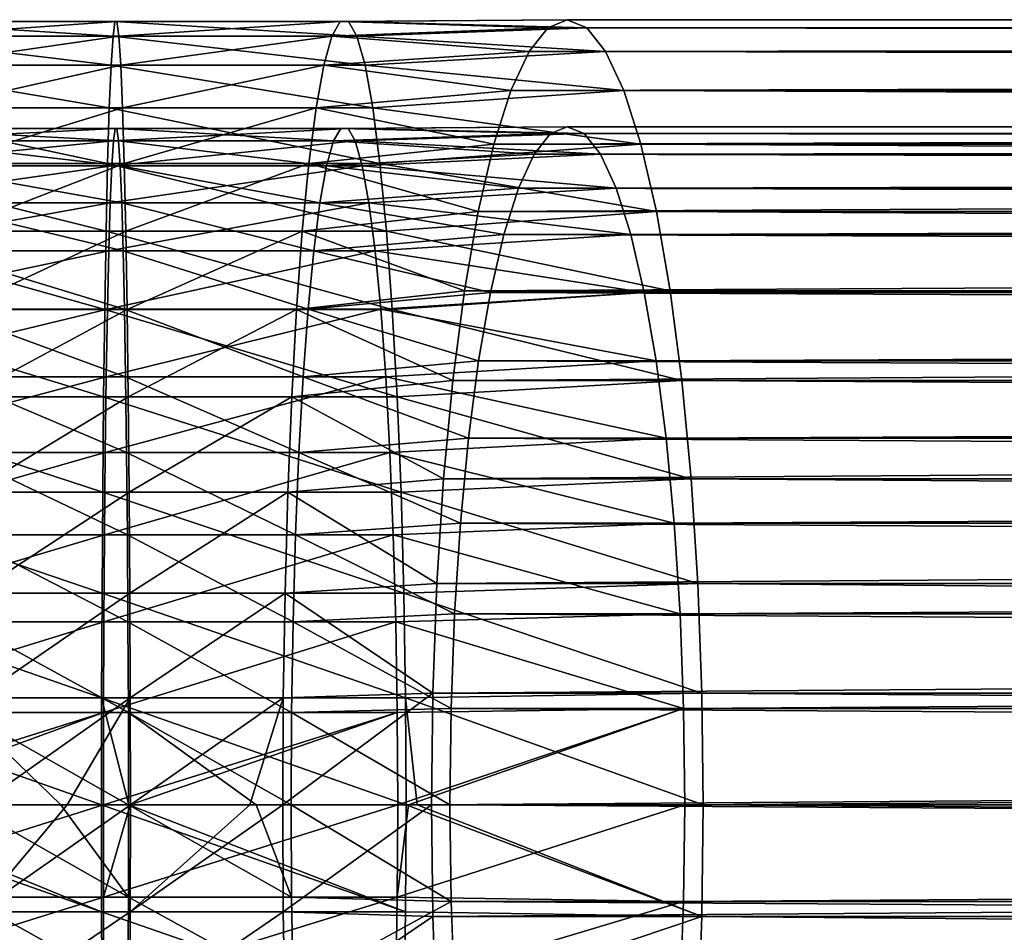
# Model space of a CAD drawing. Header units: metres. Extents: x -62 to 300, y -109 to 109.
# Tile 392 of 656: x 31 to 45, y -2 to 11. Entities that reach past the tile are written whole.
import ezdxf

# ---------------------------------------------------------------- set-up
doc = ezdxf.new("R2010")
doc.units = ezdxf.units.M
doc.layers.add('solid_500635', color=7, linetype='CONTINUOUS')

msp = doc.modelspace()

# ---------------------------------------------------------------- linework, layer by layer
at = {"layer": 'solid_500635'}
for points in [[(32.550278, 10.769925, -93.232033), (29.14016, 10.769925, -93.003418), (29.311501, 10.974357, -91.52597)], [(32.577682, 10.974357, -91.744934), (29.311501, 10.974357, -91.52597), (29.484455, 10.974357, -90.03463)], [(32.577682, 10.974357, -91.744934), (32.550278, 10.769925, -93.232033), (29.311501, 10.974357, -91.52597)], [(32.605347, 10.974357, -90.243858), (29.484455, 10.974357, -90.03463), (29.655796, 10.769925, -88.557182)], [(32.605347, 10.974357, -90.243858), (32.577682, 10.974357, -91.744934), (29.484455, 10.974357, -90.03463)], [(32.632751, 10.769925, -88.75676), (32.605347, 10.974357, -90.243858), (29.655796, 10.769925, -88.557182)], [(35.966507, 10.769925, -93.129219), (32.550278, 10.769925, -93.232033), (32.577682, 10.974357, -91.744934)], [(35.849716, 10.974357, -91.646461), (32.577682, 10.974357, -91.744934), (32.605347, 10.974357, -90.243858)], [(35.849716, 10.974357, -91.646461), (35.966507, 10.769925, -93.129219), (32.577682, 10.974357, -91.744934)], [(35.731831, 10.974357, -90.149757), (32.605347, 10.974357, -90.243858), (32.632751, 10.769925, -88.75676)], [(35.731831, 10.974357, -90.149757), (35.849716, 10.974357, -91.646461), (32.605347, 10.974357, -90.243858)], [(35.61504, 10.769925, -88.667), (35.731831, 10.974357, -90.149757), (32.632751, 10.769925, -88.75676)], [(38.641113, 10.888036, -88.959969), (35.731831, 10.974357, -90.149757), (35.61504, 10.769925, -88.667)], [(38.912106, 11, -90.501801), (35.849716, 10.974357, -91.646461), (35.731831, 10.974357, -90.149757)], [(38.641113, 10.888036, -88.959969), (38.912106, 11, -90.501801), (35.731831, 10.974357, -90.149757)], [(38.912106, 11, -90.501801), (39.183098, 10.888036, -92.043625), (35.849716, 10.974357, -91.646461)], [(39.183098, 10.888036, -92.043625), (35.966507, 10.769925, -93.129219), (35.849716, 10.974357, -91.646461)], [(246.726624, 11, -53.976139), (38.912106, 11, -90.501801), (38.641113, 10.888036, -88.959969)], [(246.455627, 10.888036, -52.434307), (246.726624, 11, -53.976139), (38.641113, 10.888036, -88.959969)], [(246.99762, 10.888036, -55.517967), (39.183098, 10.888036, -92.043625), (38.912106, 11, -90.501801)], [(246.726624, 11, -53.976139), (246.99762, 10.888036, -55.517967), (38.912106, 11, -90.501801)], [(32.523643, 10.36487, -94.677444), (28.973619, 10.36487, -94.439453), (29.14016, 10.769925, -93.003418)], [(32.550278, 10.769925, -93.232033), (32.523643, 10.36487, -94.677444), (29.14016, 10.769925, -93.003418)], [(32.632751, 10.769925, -88.75676), (29.655796, 10.769925, -88.557182), (29.822336, 10.36487, -87.121147)], [(32.659389, 10.36487, -87.311348), (32.632751, 10.769925, -88.75676), (29.822336, 10.36487, -87.121147)], [(36.080021, 10.36487, -94.570412), (32.523643, 10.36487, -94.677444), (32.550278, 10.769925, -93.232033)], [(35.966507, 10.769925, -93.129219), (36.080021, 10.36487, -94.570412), (32.550278, 10.769925, -93.232033)], [(35.61504, 10.769925, -88.667), (32.632751, 10.769925, -88.75676), (32.659389, 10.36487, -87.311348)], [(35.501526, 10.36487, -87.225807), (35.61504, 10.769925, -88.667), (32.659389, 10.36487, -87.311348)], [(38.375633, 10.554422, -87.449524), (35.61504, 10.769925, -88.667), (35.501526, 10.36487, -87.225807)], [(38.375633, 10.554422, -87.449524), (38.641113, 10.888036, -88.959969), (35.61504, 10.769925, -88.667)], [(39.183098, 10.888036, -92.043625), (39.448574, 10.554422, -93.55407), (35.966507, 10.769925, -93.129219)], [(39.448574, 10.554422, -93.55407), (36.080021, 10.36487, -94.570412), (35.966507, 10.769925, -93.129219)], [(246.455627, 10.888036, -52.434307), (38.641113, 10.888036, -88.959969), (38.375633, 10.554422, -87.449524)], [(246.190155, 10.554422, -50.923866), (246.455627, 10.888036, -52.434307), (38.375633, 10.554422, -87.449524)], [(247.263092, 10.554422, -57.028408), (39.448574, 10.554422, -93.55407), (39.183098, 10.888036, -92.043625)], [(246.99762, 10.888036, -55.517967), (247.263092, 10.554422, -57.028408), (39.183098, 10.888036, -92.043625)], [(38.121078, 10.005952, -86.001221), (38.375633, 10.554422, -87.449524), (35.501526, 10.36487, -87.225807)], [(39.448574, 10.554422, -93.55407), (39.703129, 10.005952, -95.002373), (36.080021, 10.36487, -94.570412)], [(246.190155, 10.554422, -50.923866), (38.375633, 10.554422, -87.449524), (38.121078, 10.005952, -86.001221)], [(245.935608, 10.005952, -49.475559), (246.190155, 10.554422, -50.923866), (38.121078, 10.005952, -86.001221)], [(247.517654, 10.005952, -58.476715), (39.703129, 10.005952, -95.002373), (39.448574, 10.554422, -93.55407)], [(247.263092, 10.554422, -57.028408), (247.517654, 10.005952, -58.476715), (39.448574, 10.554422, -93.55407)], [(32.498268, 9.766737, -96.054253), (28.814985, 9.766737, -95.80732), (28.973619, 10.36487, -94.439453)], [(32.523643, 10.36487, -94.677444), (32.498268, 9.766737, -96.054253), (28.973619, 10.36487, -94.439453)], [(32.659389, 10.36487, -87.311348), (29.822336, 10.36487, -87.121147), (29.98097, 9.766737, -85.753273)], [(32.684761, 9.766737, -85.93454), (32.659389, 10.36487, -87.311348), (29.98097, 9.766737, -85.753273)], [(36.188148, 9.766737, -95.943199), (32.498268, 9.766737, -96.054253), (32.523643, 10.36487, -94.677444)], [(36.080021, 10.36487, -94.570412), (36.188148, 9.766737, -95.943199), (32.523643, 10.36487, -94.677444)], [(35.501526, 10.36487, -87.225807), (32.659389, 10.36487, -87.311348), (32.684761, 9.766737, -85.93454)], [(35.393398, 9.766737, -85.85302), (35.501526, 10.36487, -87.225807), (32.684761, 9.766737, -85.93454)], [(38.121078, 10.005952, -86.001221), (35.501526, 10.36487, -87.225807), (35.393398, 9.766737, -85.85302)], [(39.703129, 10.005952, -95.002373), (36.188148, 9.766737, -95.943199), (36.080021, 10.36487, -94.570412)], [(37.882626, 9.253789, -84.644531), (38.121078, 10.005952, -86.001221), (35.393398, 9.766737, -85.85302)], [(39.703129, 10.005952, -95.002373), (39.941582, 9.253789, -96.359062), (36.188148, 9.766737, -95.943199)], [(245.935608, 10.005952, -49.475559), (38.121078, 10.005952, -86.001221), (37.882626, 9.253789, -84.644531)], [(245.697144, 9.253789, -48.118874), (245.935608, 10.005952, -49.475559), (37.882626, 9.253789, -84.644531)], [(247.756104, 9.253789, -59.833405), (39.941582, 9.253789, -96.359062), (39.703129, 10.005952, -95.002373)], [(247.517654, 10.005952, -58.476715), (247.756104, 9.253789, -59.833405), (39.703129, 10.005952, -95.002373)], [(32.474632, 8.986669, -97.336807), (28.667212, 8.986669, -97.081551), (28.814985, 9.766737, -95.80732)], [(32.498268, 9.766737, -96.054253), (32.474632, 8.986669, -97.336807), (28.814985, 9.766737, -95.80732)], [(32.684761, 9.766737, -85.93454), (29.98097, 9.766737, -85.753273), (30.128744, 8.986669, -84.47905)], [(32.708397, 8.986669, -84.651993), (32.684761, 9.766737, -85.93454), (30.128744, 8.986669, -84.47905)], [(36.288876, 8.986669, -97.222008), (32.474632, 8.986669, -97.336807), (32.498268, 9.766737, -96.054253)], [(36.188148, 9.766737, -95.943199), (36.288876, 8.986669, -97.222008), (32.498268, 9.766737, -96.054253)], [(35.393398, 9.766737, -85.85302), (32.684761, 9.766737, -85.93454), (32.708397, 8.986669, -84.651993)], [(35.292671, 8.986669, -84.574211), (35.393398, 9.766737, -85.85302), (32.708397, 8.986669, -84.651993)], [(37.882626, 9.253789, -84.644531), (35.393398, 9.766737, -85.85302), (35.292671, 8.986669, -84.574211)], [(39.941582, 9.253789, -96.359062), (36.288876, 8.986669, -97.222008), (36.188148, 9.766737, -95.943199)], [(32.579571, 9.477854, -91.642593), (29.323294, 9.477854, -91.424286), (29.175316, 9.301299, -92.700264)], [(32.555901, 9.301299, -92.926903), (32.579571, 9.477854, -91.642593), (29.175316, 9.301299, -92.700264)], [(32.603462, 9.477854, -90.346207), (29.472662, 9.477854, -90.136314), (29.323294, 9.477854, -91.424286)], [(32.579571, 9.477854, -91.642593), (32.603462, 9.477854, -90.346207), (29.323294, 9.477854, -91.424286)], [(32.627129, 9.301299, -89.061897), (29.62064, 9.301299, -88.860336), (29.472662, 9.477854, -90.136314)], [(32.603462, 9.477854, -90.346207), (32.627129, 9.301299, -89.061897), (29.472662, 9.477854, -90.136314)], [(35.841679, 9.477854, -91.544411), (32.579571, 9.477854, -91.642593), (32.555901, 9.301299, -92.926903)], [(35.942543, 9.301299, -92.824974), (35.841679, 9.477854, -91.544411), (32.555901, 9.301299, -92.926903)], [(35.739868, 9.477854, -90.251808), (32.603462, 9.477854, -90.346207), (32.579571, 9.477854, -91.642593)], [(35.841679, 9.477854, -91.544411), (35.739868, 9.477854, -90.251808), (32.579571, 9.477854, -91.642593)], [(35.639004, 9.301299, -88.971245), (32.627129, 9.301299, -89.061897), (32.603462, 9.477854, -90.346207)], [(35.739868, 9.477854, -90.251808), (35.639004, 9.301299, -88.971245), (32.603462, 9.477854, -90.346207)], [(38.678066, 9.403304, -89.170219), (35.639004, 9.301299, -88.971245), (35.739868, 9.477854, -90.251808)], [(38.678066, 9.403304, -89.170219), (38.448792, 9.115183, -87.865746), (35.639004, 9.301299, -88.971245)], [(38.912106, 9.5, -90.501801), (35.739868, 9.477854, -90.251808), (35.841679, 9.477854, -91.544411)], [(38.912106, 9.5, -90.501801), (38.678066, 9.403304, -89.170219), (35.739868, 9.477854, -90.251808)], [(39.146145, 9.403304, -91.833374), (38.912106, 9.5, -90.501801), (35.841679, 9.477854, -91.544411)], [(39.146145, 9.403304, -91.833374), (35.841679, 9.477854, -91.544411), (35.942543, 9.301299, -92.824974)], [(39.37542, 9.115183, -93.137848), (39.146145, 9.403304, -91.833374), (35.942543, 9.301299, -92.824974)], [(246.263321, 9.115183, -51.340084), (38.448792, 9.115183, -87.865746), (38.678066, 9.403304, -89.170219)], [(246.492584, 9.403304, -52.644558), (38.678066, 9.403304, -89.170219), (38.912106, 9.5, -90.501801)], [(246.492584, 9.403304, -52.644558), (246.263321, 9.115183, -51.340084), (38.678066, 9.403304, -89.170219)], [(246.726624, 9.5, -53.976139), (38.912106, 9.5, -90.501801), (39.146145, 9.403304, -91.833374)], [(246.726624, 9.5, -53.976139), (246.492584, 9.403304, -52.644558), (38.912106, 9.5, -90.501801)], [(246.960663, 9.403304, -55.307716), (246.726624, 9.5, -53.976139), (39.146145, 9.403304, -91.833374)], [(246.960663, 9.403304, -55.307716), (39.146145, 9.403304, -91.833374), (39.37542, 9.115183, -93.137848)], [(247.189941, 9.115183, -56.61219), (246.960663, 9.403304, -55.307716), (39.37542, 9.115183, -93.137848)], [(32.555901, 9.301299, -92.926903), (29.175316, 9.301299, -92.700264), (29.031487, 8.951479, -93.940475)], [(32.532898, 8.951479, -94.175217), (32.555901, 9.301299, -92.926903), (29.031487, 8.951479, -93.940475)], [(32.650135, 8.951479, -87.813583), (29.764469, 8.951479, -87.620125), (29.62064, 9.301299, -88.860336)], [(32.627129, 9.301299, -89.061897), (32.650135, 8.951479, -87.813583), (29.62064, 9.301299, -88.860336)], [(35.942543, 9.301299, -92.824974), (32.555901, 9.301299, -92.926903), (32.532898, 8.951479, -94.175217)], [(36.040577, 8.951479, -94.069641), (35.942543, 9.301299, -92.824974), (32.532898, 8.951479, -94.175217)], [(35.54097, 8.951479, -87.726578), (32.650135, 8.951479, -87.813583), (32.627129, 9.301299, -89.061897)], [(35.639004, 9.301299, -88.971245), (35.54097, 8.951479, -87.726578), (32.627129, 9.301299, -89.061897)], [(37.665131, 8.313246, -83.407082), (37.882626, 9.253789, -84.644531), (35.292671, 8.986669, -84.574211)], [(38.448792, 9.115183, -87.865746), (35.54097, 8.951479, -87.726578), (35.639004, 9.301299, -88.971245)], [(39.37542, 9.115183, -93.137848), (35.942543, 9.301299, -92.824974), (36.040577, 8.951479, -94.069641)], [(39.941582, 9.253789, -96.359062), (40.159077, 8.313246, -97.596512), (36.288876, 8.986669, -97.222008)], [(245.697144, 9.253789, -48.118874), (37.882626, 9.253789, -84.644531), (37.665131, 8.313246, -83.407082)], [(245.47966, 8.313246, -46.88142), (245.697144, 9.253789, -48.118874), (37.665131, 8.313246, -83.407082)], [(247.973602, 8.313246, -61.070854), (40.159077, 8.313246, -97.596512), (39.941582, 9.253789, -96.359062)], [(247.756104, 9.253789, -59.833405), (247.973602, 8.313246, -61.070854), (39.941582, 9.253789, -96.359062)], [(38.448792, 9.115183, -87.865746), (38.228947, 8.641504, -86.614937), (35.54097, 8.951479, -87.726578)], [(39.595264, 8.641504, -94.388664), (39.37542, 9.115183, -93.137848), (36.040577, 8.951479, -94.069641)], [(246.043472, 8.641504, -50.089275), (38.228947, 8.641504, -86.614937), (38.448792, 9.115183, -87.865746)], [(246.263321, 9.115183, -51.340084), (246.043472, 8.641504, -50.089275), (38.448792, 9.115183, -87.865746)], [(247.189941, 9.115183, -56.61219), (39.37542, 9.115183, -93.137848), (39.595264, 8.641504, -94.388664)], [(247.40979, 8.641504, -57.863003), (247.189941, 9.115183, -56.61219), (39.595264, 8.641504, -94.388664)], [(32.453175, 8.039196, -98.501205), (28.533051, 8.039196, -98.238396), (28.667212, 8.986669, -97.081551)], [(32.474632, 8.986669, -97.336807), (32.453175, 8.039196, -98.501205), (28.667212, 8.986669, -97.081551)], [(32.708397, 8.986669, -84.651993), (30.128744, 8.986669, -84.47905), (30.262905, 8.039196, -83.322197)], [(32.729858, 8.039196, -83.487587), (32.708397, 8.986669, -84.651993), (30.262905, 8.039196, -83.322197)], [(36.380322, 8.039196, -98.383011), (32.453175, 8.039196, -98.501205), (32.474632, 8.986669, -97.336807)], [(36.288876, 8.986669, -97.222008), (36.380322, 8.039196, -98.383011), (32.474632, 8.986669, -97.336807)], [(35.292671, 8.986669, -84.574211), (32.708397, 8.986669, -84.651993), (32.729858, 8.039196, -83.487587)], [(35.201225, 8.039196, -83.413208), (35.292671, 8.986669, -84.574211), (32.729858, 8.039196, -83.487587)], [(37.665131, 8.313246, -83.407082), (35.292671, 8.986669, -84.574211), (35.201225, 8.039196, -83.413208)], [(40.159077, 8.313246, -97.596512), (36.380322, 8.039196, -98.383011), (36.288876, 8.986669, -97.222008)], [(32.532898, 8.951479, -94.175217), (29.031487, 8.951479, -93.940475), (28.894485, 8.43491, -95.121819)], [(32.510983, 8.43491, -95.364273), (32.532898, 8.951479, -94.175217), (28.894485, 8.43491, -95.121819)], [(32.672047, 8.43491, -86.624519), (29.90147, 8.43491, -86.438782), (29.764469, 8.951479, -87.620125)], [(32.650135, 8.951479, -87.813583), (32.672047, 8.43491, -86.624519), (29.764469, 8.951479, -87.620125)], [(36.040577, 8.951479, -94.069641), (32.532898, 8.951479, -94.175217), (32.510983, 8.43491, -95.364273)], [(36.133961, 8.43491, -95.255234), (36.040577, 8.951479, -94.069641), (32.510983, 8.43491, -95.364273)], [(35.447586, 8.43491, -86.540985), (32.672047, 8.43491, -86.624519), (32.650135, 8.951479, -87.813583)], [(35.54097, 8.951479, -87.726578), (35.447586, 8.43491, -86.540985), (32.650135, 8.951479, -87.813583)], [(38.228947, 8.641504, -86.614937), (35.447586, 8.43491, -86.540985), (35.54097, 8.951479, -87.726578)], [(39.595264, 8.641504, -94.388664), (36.040577, 8.951479, -94.069641), (36.133961, 8.43491, -95.255234)], [(38.228947, 8.641504, -86.614937), (38.02301, 7.991909, -85.443253), (35.447586, 8.43491, -86.540985)], [(39.801201, 7.991909, -95.560349), (39.595264, 8.641504, -94.388664), (36.133961, 8.43491, -95.255234)], [(245.83754, 7.991909, -48.917591), (38.02301, 7.991909, -85.443253), (38.228947, 8.641504, -86.614937)], [(246.043472, 8.641504, -50.089275), (245.83754, 7.991909, -48.917591), (38.228947, 8.641504, -86.614937)], [(247.40979, 8.641504, -57.863003), (39.595264, 8.641504, -94.388664), (39.801201, 7.991909, -95.560349)], [(247.615723, 7.991909, -59.034687), (247.40979, 8.641504, -57.863003), (39.801201, 7.991909, -95.560349)], [(32.510983, 8.43491, -95.364273), (28.894485, 8.43491, -95.121819), (28.766861, 7.761214, -96.22229)], [(32.49057, 7.761214, -96.471931), (32.510983, 8.43491, -95.364273), (28.766861, 7.761214, -96.22229)], [(32.692459, 7.761214, -85.516861), (30.029095, 7.761214, -85.33831), (29.90147, 8.43491, -86.438782)], [(32.672047, 8.43491, -86.624519), (32.692459, 7.761214, -85.516861), (29.90147, 8.43491, -86.438782)], [(36.133961, 8.43491, -95.255234), (32.510983, 8.43491, -95.364273), (32.49057, 7.761214, -96.471931)], [(36.220951, 7.761214, -96.359657), (36.133961, 8.43491, -95.255234), (32.49057, 7.761214, -96.471931)], [(35.360596, 7.761214, -85.436562), (32.692459, 7.761214, -85.516861), (32.672047, 8.43491, -86.624519)], [(35.447586, 8.43491, -86.540985), (35.360596, 7.761214, -85.436562), (32.672047, 8.43491, -86.624519)], [(38.02301, 7.991909, -85.443253), (35.360596, 7.761214, -85.436562), (35.447586, 8.43491, -86.540985)], [(39.801201, 7.991909, -95.560349), (36.133961, 8.43491, -95.255234), (36.220951, 7.761214, -96.359657)], [(37.473019, 7.203468, -82.314056), (37.665131, 8.313246, -83.407082), (35.201225, 8.039196, -83.413208)], [(40.159077, 8.313246, -97.596512), (40.351189, 7.203468, -98.689537), (36.380322, 8.039196, -98.383011)], [(245.47966, 8.313246, -46.88142), (37.665131, 8.313246, -83.407082), (37.473019, 7.203468, -82.314056)], [(245.287537, 7.203468, -45.788399), (245.47966, 8.313246, -46.88142), (37.473019, 7.203468, -82.314056)], [(248.16571, 7.203468, -62.163879), (40.351189, 7.203468, -98.689537), (40.159077, 8.313246, -97.596512)], [(247.973602, 8.313246, -61.070854), (248.16571, 7.203468, -62.163879), (40.159077, 8.313246, -97.596512)], [(32.434292, 6.941967, -99.525772), (28.415001, 6.941967, -99.256317), (28.533051, 8.039196, -98.238396)], [(32.453175, 8.039196, -98.501205), (32.434292, 6.941967, -99.525772), (28.533051, 8.039196, -98.238396)], [(32.729858, 8.039196, -83.487587), (30.262905, 8.039196, -83.322197), (30.380955, 6.941967, -82.304283)], [(32.748737, 6.941967, -82.46302), (32.729858, 8.039196, -83.487587), (30.380955, 6.941967, -82.304283)], [(36.460785, 6.941967, -99.404587), (32.434292, 6.941967, -99.525772), (32.453175, 8.039196, -98.501205)], [(36.380322, 8.039196, -98.383011), (36.460785, 6.941967, -99.404587), (32.453175, 8.039196, -98.501205)], [(35.201225, 8.039196, -83.413208), (32.729858, 8.039196, -83.487587), (32.748737, 6.941967, -82.46302)], [(35.120762, 6.941967, -82.391632), (35.201225, 8.039196, -83.413208), (32.748737, 6.941967, -82.46302)], [(37.473019, 7.203468, -82.314056), (35.201225, 8.039196, -83.413208), (35.120762, 6.941967, -82.391632)], [(40.351189, 7.203468, -98.689537), (36.460785, 6.941967, -99.404587), (36.380322, 8.039196, -98.383011)], [(38.02301, 7.991909, -85.443253), (37.835175, 7.179621, -84.374542), (35.360596, 7.761214, -85.436562)], [(39.989037, 7.179621, -96.629051), (39.801201, 7.991909, -95.560349), (36.220951, 7.761214, -96.359657)], [(245.649704, 7.179621, -47.848881), (37.835175, 7.179621, -84.374542), (38.02301, 7.991909, -85.443253)], [(245.83754, 7.991909, -48.917591), (245.649704, 7.179621, -47.848881), (38.02301, 7.991909, -85.443253)], [(247.615723, 7.991909, -59.034687), (39.801201, 7.991909, -95.560349), (39.989037, 7.179621, -96.629051)], [(247.803558, 7.179621, -60.103394), (247.615723, 7.991909, -59.034687), (39.989037, 7.179621, -96.629051)], [(32.49057, 7.761214, -96.471931), (28.766861, 7.761214, -96.22229), (28.650995, 6.942942, -97.221382)], [(32.472038, 6.942942, -97.477554), (32.49057, 7.761214, -96.471931), (28.650995, 6.942942, -97.221382)], [(32.710991, 6.942942, -84.511246), (30.14496, 6.942942, -84.339211), (30.029095, 7.761214, -85.33831)], [(32.692459, 7.761214, -85.516861), (32.710991, 6.942942, -84.511246), (30.029095, 7.761214, -85.33831)], [(36.220951, 7.761214, -96.359657), (32.49057, 7.761214, -96.471931), (32.472038, 6.942942, -97.477554)], [(36.299927, 6.942942, -97.362343), (36.220951, 7.761214, -96.359657), (32.472038, 6.942942, -97.477554)], [(35.28162, 6.942942, -84.433876), (32.710991, 6.942942, -84.511246), (32.692459, 7.761214, -85.516861)], [(35.360596, 7.761214, -85.436562), (35.28162, 6.942942, -84.433876), (32.692459, 7.761214, -85.516861)], [(37.835175, 7.179621, -84.374542), (35.28162, 6.942942, -84.433876), (35.360596, 7.761214, -85.436562)], [(39.989037, 7.179621, -96.629051), (36.220951, 7.761214, -96.359657), (36.299927, 6.942942, -97.362343)], [(37.310204, 5.947049, -81.387711), (37.473019, 7.203468, -82.314056), (35.120762, 6.941967, -82.391632)], [(37.835175, 7.179621, -84.374542), (37.669258, 6.221177, -83.430565), (35.28162, 6.942942, -84.433876)], [(40.154949, 6.221177, -97.573029), (39.989037, 7.179621, -96.629051), (36.299927, 6.942942, -97.362343)], [(40.351189, 7.203468, -98.689537), (40.514004, 5.947049, -99.615883), (36.460785, 6.941967, -99.404587)], [(245.287537, 7.203468, -45.788399), (37.473019, 7.203468, -82.314056), (37.310204, 5.947049, -81.387711)], [(245.124725, 5.947049, -44.862053), (245.287537, 7.203468, -45.788399), (37.310204, 5.947049, -81.387711)], [(245.48378, 6.221177, -46.904907), (37.669258, 6.221177, -83.430565), (37.835175, 7.179621, -84.374542)], [(245.649704, 7.179621, -47.848881), (245.48378, 6.221177, -46.904907), (37.835175, 7.179621, -84.374542)], [(247.803558, 7.179621, -60.103394), (39.989037, 7.179621, -96.629051), (40.154949, 6.221177, -97.573029)], [(247.969467, 6.221177, -61.047367), (247.803558, 7.179621, -60.103394), (40.154949, 6.221177, -97.573029)], [(248.328522, 5.947049, -63.090221), (40.514004, 5.947049, -99.615883), (40.351189, 7.203468, -98.689537)], [(248.16571, 7.203468, -62.163879), (248.328522, 5.947049, -63.090221), (40.351189, 7.203468, -98.689537)], [(32.418339, 5.715424, -100.391418), (28.315262, 5.715424, -100.116341), (28.415001, 6.941967, -99.256317)], [(32.434292, 6.941967, -99.525772), (32.418339, 5.715424, -100.391418), (28.415001, 6.941967, -99.256317)], [(32.472038, 6.942942, -97.477554), (28.650995, 6.942942, -97.221382), (28.549044, 5.995336, -98.100494)], [(32.455734, 5.995336, -98.362404), (32.472038, 6.942942, -97.477554), (28.549044, 5.995336, -98.100494)], [(32.727299, 5.995336, -83.626389), (30.246912, 5.995336, -83.460106), (30.14496, 6.942942, -84.339211)], [(32.710991, 6.942942, -84.511246), (32.727299, 5.995336, -83.626389), (30.14496, 6.942942, -84.339211)], [(32.748737, 6.941967, -82.46302), (30.380955, 6.941967, -82.304283), (30.480694, 5.715424, -81.44426)], [(32.76469, 5.715424, -81.597382), (32.748737, 6.941967, -82.46302), (30.480694, 5.715424, -81.44426)], [(36.528767, 5.715424, -100.267708), (32.418339, 5.715424, -100.391418), (32.434292, 6.941967, -99.525772)], [(36.460785, 6.941967, -99.404587), (36.528767, 5.715424, -100.267708), (32.434292, 6.941967, -99.525772)], [(36.299927, 6.942942, -97.362343), (32.472038, 6.942942, -97.477554), (32.455734, 5.995336, -98.362404)], [(36.369419, 5.995336, -98.244614), (36.299927, 6.942942, -97.362343), (32.455734, 5.995336, -98.362404)], [(35.212128, 5.995336, -83.551605), (32.727299, 5.995336, -83.626389), (32.710991, 6.942942, -84.511246)], [(35.28162, 6.942942, -84.433876), (35.212128, 5.995336, -83.551605), (32.710991, 6.942942, -84.511246)], [(35.120762, 6.941967, -82.391632), (32.748737, 6.941967, -82.46302), (32.76469, 5.715424, -81.597382)], [(35.05278, 5.715424, -81.528519), (35.120762, 6.941967, -82.391632), (32.76469, 5.715424, -81.597382)], [(37.310204, 5.947049, -81.387711), (35.120762, 6.941967, -82.391632), (35.05278, 5.715424, -81.528519)], [(37.669258, 6.221177, -83.430565), (35.212128, 5.995336, -83.551605), (35.28162, 6.942942, -84.433876)], [(40.154949, 6.221177, -97.573029), (36.299927, 6.942942, -97.362343), (36.369419, 5.995336, -98.244614)], [(40.514004, 5.947049, -99.615883), (36.528767, 5.715424, -100.267708), (36.460785, 6.941967, -99.404587)], [(37.669258, 6.221177, -83.430565), (37.528645, 5.136088, -82.630547), (35.212128, 5.995336, -83.551605)], [(40.295563, 5.136088, -98.373055), (40.154949, 6.221177, -97.573029), (36.369419, 5.995336, -98.244614)], [(245.34317, 5.136088, -46.104885), (37.528645, 5.136088, -82.630547), (37.669258, 6.221177, -83.430565)], [(245.48378, 6.221177, -46.904907), (245.34317, 5.136088, -46.104885), (37.669258, 6.221177, -83.430565)], [(247.969467, 6.221177, -61.047367), (40.154949, 6.221177, -97.573029), (40.295563, 5.136088, -98.373055)], [(248.110092, 5.136088, -61.847393), (247.969467, 6.221177, -61.047367), (40.295563, 5.136088, -98.373055)], [(32.455734, 5.995336, -98.362404), (28.549044, 5.995336, -98.100494), (28.462906, 4.936048, -98.843246)], [(32.441956, 4.936048, -99.110001), (32.455734, 5.995336, -98.362404), (28.462906, 4.936048, -98.843246)], [(32.741077, 4.936048, -82.878792), (30.33305, 4.936048, -82.717354), (30.246912, 5.995336, -83.460106)], [(32.727299, 5.995336, -83.626389), (32.741077, 4.936048, -82.878792), (30.246912, 5.995336, -83.460106)], [(36.369419, 5.995336, -98.244614), (32.455734, 5.995336, -98.362404), (32.441956, 4.936048, -99.110001)], [(36.428131, 4.936048, -98.990028), (36.369419, 5.995336, -98.244614), (32.441956, 4.936048, -99.110001)], [(35.153416, 4.936048, -82.80619), (32.741077, 4.936048, -82.878792), (32.727299, 5.995336, -83.626389)], [(35.212128, 5.995336, -83.551605), (35.153416, 4.936048, -82.80619), (32.727299, 5.995336, -83.626389)], [(37.18, 4.569565, -80.646904), (37.310204, 5.947049, -81.387711), (35.05278, 5.715424, -81.528519)], [(37.528645, 5.136088, -82.630547), (35.153416, 4.936048, -82.80619), (35.212128, 5.995336, -83.551605)], [(40.295563, 5.136088, -98.373055), (36.369419, 5.995336, -98.244614), (36.428131, 4.936048, -98.990028)], [(40.514004, 5.947049, -99.615883), (40.644211, 4.569565, -100.356689), (36.528767, 5.715424, -100.267708)], [(245.124725, 5.947049, -44.862053), (37.310204, 5.947049, -81.387711), (37.18, 4.569565, -80.646904)], [(244.994522, 4.569565, -44.121246), (245.124725, 5.947049, -44.862053), (37.18, 4.569565, -80.646904)], [(248.458725, 4.569565, -63.831028), (40.644211, 4.569565, -100.356689), (40.514004, 5.947049, -99.615883)], [(248.328522, 5.947049, -63.090221), (248.458725, 4.569565, -63.831028), (40.514004, 5.947049, -99.615883)], [(32.405613, 4.382412, -101.082008), (28.235693, 4.382412, -100.802452), (28.315262, 5.715424, -100.116341)], [(32.418339, 5.715424, -100.391418), (32.405613, 4.382412, -101.082008), (28.315262, 5.715424, -100.116341)], [(32.76469, 5.715424, -81.597382), (30.480694, 5.715424, -81.44426), (30.560263, 4.382412, -80.758148)], [(32.777416, 4.382412, -80.906784), (32.76469, 5.715424, -81.597382), (30.560263, 4.382412, -80.758148)], [(36.583004, 4.382412, -100.956284), (32.405613, 4.382412, -101.082008), (32.418339, 5.715424, -100.391418)], [(36.528767, 5.715424, -100.267708), (36.583004, 4.382412, -100.956284), (32.418339, 5.715424, -100.391418)], [(35.05278, 5.715424, -81.528519), (32.76469, 5.715424, -81.597382), (32.777416, 4.382412, -80.906784)], [(34.998543, 4.382412, -80.839935), (35.05278, 5.715424, -81.528519), (32.777416, 4.382412, -80.906784)], [(37.18, 4.569565, -80.646904), (35.05278, 5.715424, -81.528519), (34.998543, 4.382412, -80.839935)], [(40.644211, 4.569565, -100.356689), (36.583004, 4.382412, -100.956284), (36.528767, 5.715424, -100.267708)], [(37.528645, 5.136088, -82.630547), (37.416195, 3.946443, -81.990753), (35.153416, 4.936048, -82.80619)], [(40.408012, 3.946443, -99.01284), (40.295563, 5.136088, -98.373055), (36.428131, 4.936048, -98.990028)], [(245.230713, 3.946443, -45.465096), (37.416195, 3.946443, -81.990753), (37.528645, 5.136088, -82.630547)], [(245.34317, 5.136088, -46.104885), (245.230713, 3.946443, -45.465096), (37.528645, 5.136088, -82.630547)], [(248.110092, 5.136088, -61.847393), (40.295563, 5.136088, -98.373055), (40.408012, 3.946443, -99.01284)], [(248.222534, 3.946443, -62.487183), (248.110092, 5.136088, -61.847393), (40.408012, 3.946443, -99.01284)], [(32.441956, 4.936048, -99.110001), (28.462906, 4.936048, -98.843246), (28.394186, 3.78481, -99.435791)], [(32.430965, 3.78481, -99.706429), (32.441956, 4.936048, -99.110001), (28.394186, 3.78481, -99.435791)], [(32.752068, 3.78481, -82.282372), (30.40177, 3.78481, -82.124802), (30.33305, 4.936048, -82.717354)], [(32.741077, 4.936048, -82.878792), (32.752068, 3.78481, -82.282372), (30.33305, 4.936048, -82.717354)], [(36.428131, 4.936048, -98.990028), (32.441956, 4.936048, -99.110001), (32.430965, 3.78481, -99.706429)], [(36.474972, 3.78481, -99.584717), (36.428131, 4.936048, -98.990028), (32.430965, 3.78481, -99.706429)], [(35.106575, 3.78481, -82.21151), (32.752068, 3.78481, -82.282372), (32.741077, 4.936048, -82.878792)], [(35.153416, 4.936048, -82.80619), (35.106575, 3.78481, -82.21151), (32.741077, 4.936048, -82.878792)], [(37.416195, 3.946443, -81.990753), (35.106575, 3.78481, -82.21151), (35.153416, 4.936048, -82.80619)], [(40.408012, 3.946443, -99.01284), (36.428131, 4.936048, -98.990028), (36.474972, 3.78481, -99.584717)], [(37.085056, 3.099058, -80.106712), (37.18, 4.569565, -80.646904), (34.998543, 4.382412, -80.839935)], [(40.644211, 4.569565, -100.356689), (40.739155, 3.099058, -100.896881), (36.583004, 4.382412, -100.956284)], [(244.994522, 4.569565, -44.121246), (37.18, 4.569565, -80.646904), (37.085056, 3.099058, -80.106712)], [(244.899582, 3.099058, -43.581055), (244.994522, 4.569565, -44.121246), (37.085056, 3.099058, -80.106712)], [(248.55368, 3.099058, -64.371223), (40.739155, 3.099058, -100.896881), (40.644211, 4.569565, -100.356689)], [(248.458725, 4.569565, -63.831028), (248.55368, 3.099058, -64.371223), (40.644211, 4.569565, -100.356689)], [(32.396351, 2.967764, -101.584686), (28.177774, 2.967764, -101.301872), (28.235693, 4.382412, -100.802452)], [(32.405613, 4.382412, -101.082008), (32.396351, 2.967764, -101.584686), (28.235693, 4.382412, -100.802452)], [(32.777416, 4.382412, -80.906784), (30.560263, 4.382412, -80.758148), (30.618181, 2.967764, -80.258728)], [(32.786682, 2.967764, -80.404106), (32.777416, 4.382412, -80.906784), (30.618181, 2.967764, -80.258728)], [(36.622482, 2.967764, -101.457497), (32.396351, 2.967764, -101.584686), (32.405613, 4.382412, -101.082008)], [(36.583004, 4.382412, -100.956284), (36.622482, 2.967764, -101.457497), (32.405613, 4.382412, -101.082008)], [(34.998543, 4.382412, -80.839935), (32.777416, 4.382412, -80.906784), (32.786682, 2.967764, -80.404106)], [(34.959064, 2.967764, -80.338722), (34.998543, 4.382412, -80.839935), (32.786682, 2.967764, -80.404106)], [(37.085056, 3.099058, -80.106712), (34.998543, 4.382412, -80.839935), (34.959064, 2.967764, -80.338722)], [(40.739155, 3.099058, -100.896881), (36.622482, 2.967764, -101.457497), (36.583004, 4.382412, -100.956284)], [(37.416195, 3.946443, -81.990753), (37.334198, 2.676459, -81.524223), (35.106575, 3.78481, -82.21151)], [(40.490009, 2.676459, -99.47937), (40.408012, 3.946443, -99.01284), (36.474972, 3.78481, -99.584717)], [(245.148727, 2.676459, -44.998566), (37.334198, 2.676459, -81.524223), (37.416195, 3.946443, -81.990753)], [(245.230713, 3.946443, -45.465096), (245.148727, 2.676459, -44.998566), (37.416195, 3.946443, -81.990753)], [(248.222534, 3.946443, -62.487183), (40.408012, 3.946443, -99.01284), (40.490009, 2.676459, -99.47937)], [(248.304535, 2.676459, -62.953709), (248.222534, 3.946443, -62.487183), (40.490009, 2.676459, -99.47937)], [(32.430965, 3.78481, -99.706429), (28.394186, 3.78481, -99.435791), (28.344166, 2.563069, -99.867111)], [(32.422962, 2.563069, -100.140556), (32.430965, 3.78481, -99.706429), (28.344166, 2.563069, -99.867111)], [(32.760067, 2.563069, -81.848236), (30.45179, 2.563069, -81.693489), (30.40177, 3.78481, -82.124802)], [(32.752068, 3.78481, -82.282372), (32.760067, 2.563069, -81.848236), (30.40177, 3.78481, -82.124802)], [(36.474972, 3.78481, -99.584717), (32.430965, 3.78481, -99.706429), (32.422962, 2.563069, -100.140556)], [(36.509068, 2.563069, -100.017578), (36.474972, 3.78481, -99.584717), (32.422962, 2.563069, -100.140556)], [(35.072479, 2.563069, -81.778641), (32.760067, 2.563069, -81.848236), (32.752068, 3.78481, -82.282372)], [(35.106575, 3.78481, -82.21151), (35.072479, 2.563069, -81.778641), (32.752068, 3.78481, -82.282372)], [(37.334198, 2.676459, -81.524223), (35.072479, 2.563069, -81.778641), (35.106575, 3.78481, -82.21151)], [(40.490009, 2.676459, -99.47937), (36.474972, 3.78481, -99.584717), (36.509068, 2.563069, -100.017578)], [(37.027306, 1.565463, -79.778137), (37.085056, 3.099058, -80.106712), (34.959064, 2.967764, -80.338722)], [(40.739155, 3.099058, -100.896881), (40.796906, 1.565463, -101.225456), (36.622482, 2.967764, -101.457497)], [(244.899582, 3.099058, -43.581055), (37.085056, 3.099058, -80.106712), (37.027306, 1.565463, -79.778137)], [(244.841827, 1.565463, -43.25248), (244.899582, 3.099058, -43.581055), (37.027306, 1.565463, -79.778137)], [(248.611435, 1.565463, -64.699799), (40.796906, 1.565463, -101.225456), (40.739155, 3.099058, -100.896881)], [(248.55368, 3.099058, -64.371223), (248.611435, 1.565463, -64.699799), (40.739155, 3.099058, -100.896881)], [(32.39072, 1.497833, -101.890091), (28.142586, 1.497833, -101.605293), (28.177774, 2.967764, -101.301872)], [(32.396351, 2.967764, -101.584686), (32.39072, 1.497833, -101.890091), (28.177774, 2.967764, -101.301872)], [(32.786682, 2.967764, -80.404106), (30.618181, 2.967764, -80.258728), (30.65337, 1.497833, -79.955307)], [(32.792309, 1.497833, -80.098701), (32.786682, 2.967764, -80.404106), (30.65337, 1.497833, -79.955307)], [(36.646465, 1.497833, -101.762009), (32.39072, 1.497833, -101.890091), (32.396351, 2.967764, -101.584686)], [(36.622482, 2.967764, -101.457497), (36.646465, 1.497833, -101.762009), (32.396351, 2.967764, -101.584686)], [(34.959064, 2.967764, -80.338722), (32.786682, 2.967764, -80.404106), (32.792309, 1.497833, -80.098701)], [(34.935081, 1.497833, -80.03421), (34.959064, 2.967764, -80.338722), (32.792309, 1.497833, -80.098701)], [(37.027306, 1.565463, -79.778137), (34.959064, 2.967764, -80.338722), (34.935081, 1.497833, -80.03421)], [(40.796906, 1.565463, -101.225456), (36.646465, 1.497833, -101.762009), (36.622482, 2.967764, -101.457497)], [(37.334198, 2.676459, -81.524223), (37.284325, 1.351991, -81.240456), (35.072479, 2.563069, -81.778641)], [(40.539886, 1.351991, -99.763138), (40.490009, 2.676459, -99.47937), (36.509068, 2.563069, -100.017578)], [(245.098846, 1.351991, -44.714798), (37.284325, 1.351991, -81.240456), (37.334198, 2.676459, -81.524223)], [(245.148727, 2.676459, -44.998566), (245.098846, 1.351991, -44.714798), (37.334198, 2.676459, -81.524223)], [(248.304535, 2.676459, -62.953709), (40.490009, 2.676459, -99.47937), (40.539886, 1.351991, -99.763138)], [(248.354416, 1.351991, -63.23748), (248.304535, 2.676459, -62.953709), (40.539886, 1.351991, -99.763138)], [(32.422962, 2.563069, -100.140556), (28.344166, 2.563069, -99.867111), (28.313776, 1.293583, -100.129158)], [(32.418102, 1.293583, -100.40432), (32.422962, 2.563069, -100.140556), (28.313776, 1.293583, -100.129158)], [(32.764927, 1.293583, -81.58448), (30.48218, 1.293583, -81.431442), (30.45179, 2.563069, -81.693489)], [(32.760067, 2.563069, -81.848236), (32.764927, 1.293583, -81.58448), (30.45179, 2.563069, -81.693489)], [(36.509068, 2.563069, -100.017578), (32.422962, 2.563069, -100.140556), (32.418102, 1.293583, -100.40432)], [(36.529781, 1.293583, -100.280571), (36.509068, 2.563069, -100.017578), (32.418102, 1.293583, -100.40432)], [(35.051765, 1.293583, -81.515656), (32.764927, 1.293583, -81.58448), (32.760067, 2.563069, -81.848236)], [(35.072479, 2.563069, -81.778641), (35.051765, 1.293583, -81.515656), (32.760067, 2.563069, -81.848236)], [(37.284325, 1.351991, -81.240456), (35.051765, 1.293583, -81.515656), (35.072479, 2.563069, -81.778641)], [(40.539886, 1.351991, -99.763138), (36.509068, 2.563069, -100.017578), (36.529781, 1.293583, -100.280571)], [(37.027306, 1.565463, -79.778137), (34.927036, 0, -79.932076), (37.007923, 0, -79.667862)], [(37.027306, 1.565463, -79.778137), (34.935081, 1.497833, -80.03421), (34.927036, 0, -79.932076)], [(40.796906, 1.565463, -101.225456), (40.816284, 0, -101.335732), (36.646465, 1.497833, -101.762009)], [(244.841827, 1.565463, -43.25248), (37.027306, 1.565463, -79.778137), (37.007923, 0, -79.667862)], [(244.841827, 1.565463, -43.25248), (37.007923, 0, -79.667862), (244.822449, 0, -43.142204)], [(248.630814, 0, -64.810074), (40.816284, 0, -101.335732), (40.796906, 1.565463, -101.225456)], [(248.611435, 1.565463, -64.699799), (248.630814, 0, -64.810074), (40.796906, 1.565463, -101.225456)], [(28.142586, 1.497833, -101.605293), (32.388832, 0, -101.992531), (28.740885, 0, -101.773514)], [(32.39072, 1.497833, -101.890091), (32.388832, 0, -101.992531), (28.142586, 1.497833, -101.605293)], [(32.792309, 1.497833, -80.098701), (30.65337, 1.497833, -79.955307), (30.665173, 0, -79.853531)], [(32.792309, 1.497833, -80.098701), (30.665173, 0, -79.853531), (31.909924, 0, -79.962166)], [(32.792309, 1.497833, -80.098701), (31.909924, 0, -79.962166), (32.794197, 0, -79.996262)], [(32.39072, 1.497833, -101.890091), (32.773769, 0, -101.99794), (32.388832, 0, -101.992531)], [(32.39072, 1.497833, -101.890091), (36.65451, 0, -101.864143), (32.773769, 0, -101.99794)], [(36.646465, 1.497833, -101.762009), (36.65451, 0, -101.864143), (32.39072, 1.497833, -101.890091)], [(34.935081, 1.497833, -80.03421), (32.792309, 1.497833, -80.098701), (32.794197, 0, -79.996262)], [(34.935081, 1.497833, -80.03421), (32.794197, 0, -79.996262), (34.467491, 0, -79.963432)], [(34.935081, 1.497833, -80.03421), (34.467491, 0, -79.963432), (34.927036, 0, -79.932076)], [(36.646465, 1.497833, -101.762009), (36.810242, 0, -101.851601), (36.65451, 0, -101.864143)], [(36.646465, 1.497833, -101.762009), (40.816284, 0, -101.335732), (36.810242, 0, -101.851601)], [(32.418102, 1.293583, -100.40432), (28.313776, 1.293583, -100.129158), (28.303583, 0, -100.217049)], [(28.892885, 0, -100.281235), (32.418102, 1.293583, -100.40432), (28.303583, 0, -100.217049)], [(28.892885, 0, -100.281235), (32.416473, 0, -100.492783), (32.418102, 1.293583, -100.40432)], [(31.821993, 0, -81.459587), (30.492373, 0, -81.343544), (30.48218, 1.293583, -81.431442)], [(32.76656, 0, -81.49601), (31.821993, 0, -81.459587), (30.48218, 1.293583, -81.431442)], [(32.764927, 1.293583, -81.58448), (32.76656, 0, -81.49601), (30.48218, 1.293583, -81.431442)], [(36.529781, 1.293583, -100.280571), (32.418102, 1.293583, -100.40432), (32.416473, 0, -100.492783)], [(32.788284, 0, -100.498009), (36.529781, 1.293583, -100.280571), (32.416473, 0, -100.492783)], [(34.55394, 0, -81.460938), (32.76656, 0, -81.49601), (32.764927, 1.293583, -81.58448)], [(35.044819, 0, -81.427444), (34.55394, 0, -81.460938), (32.764927, 1.293583, -81.58448)], [(35.051765, 1.293583, -81.515656), (35.044819, 0, -81.427444), (32.764927, 1.293583, -81.58448)], [(32.788284, 0, -100.498009), (36.536728, 0, -100.368774), (36.529781, 1.293583, -100.280571)], [(37.267586, 0, -81.145218), (35.044819, 0, -81.427444), (35.051765, 1.293583, -81.515656)], [(37.284325, 1.351991, -81.240456), (37.267586, 0, -81.145218), (35.051765, 1.293583, -81.515656)], [(40.539886, 1.351991, -99.763138), (36.529781, 1.293583, -100.280571), (36.536728, 0, -100.368774)], [(36.687149, 0, -100.356659), (40.539886, 1.351991, -99.763138), (36.536728, 0, -100.368774)], [(36.687149, 0, -100.356659), (40.556625, 0, -99.858376), (40.539886, 1.351991, -99.763138)], [(245.082108, 0, -44.61956), (37.267586, 0, -81.145218), (37.284325, 1.351991, -81.240456)], [(245.098846, 1.351991, -44.714798), (245.082108, 0, -44.61956), (37.284325, 1.351991, -81.240456)], [(248.354416, 1.351991, -63.23748), (40.539886, 1.351991, -99.763138), (40.556625, 0, -99.858376)], [(248.371155, 0, -63.332718), (248.354416, 1.351991, -63.23748), (40.556625, 0, -99.858376)], [(32.39072, -1.497833, -101.890091), (28.142586, -1.497833, -101.605293), (28.130783, 0, -101.707062)], [(28.740885, 0, -101.773514), (32.39072, -1.497833, -101.890091), (28.130783, 0, -101.707062)], [(28.740885, 0, -101.773514), (32.388832, 0, -101.992531), (32.39072, -1.497833, -101.890091)], [(32.764927, -1.293583, -81.58448), (30.48218, -1.293583, -81.431442), (30.492373, 0, -81.343544)], [(32.764927, -1.293583, -81.58448), (30.492373, 0, -81.343544), (31.821993, 0, -81.459587)], [(32.764927, -1.293583, -81.58448), (31.821993, 0, -81.459587), (32.76656, 0, -81.49601)], [(36.646465, -1.497833, -101.762009), (32.39072, -1.497833, -101.890091), (32.388832, 0, -101.992531)], [(32.773769, 0, -101.99794), (36.646465, -1.497833, -101.762009), (32.388832, 0, -101.992531)], [(35.051765, -1.293583, -81.515656), (32.764927, -1.293583, -81.58448), (32.76656, 0, -81.49601)], [(35.051765, -1.293583, -81.515656), (32.76656, 0, -81.49601), (34.55394, 0, -81.460938)], [(32.773769, 0, -101.99794), (36.65451, 0, -101.864143), (36.646465, -1.497833, -101.762009)], [(35.051765, -1.293583, -81.515656), (34.55394, 0, -81.460938), (35.044819, 0, -81.427444)], [(37.007923, 0, -79.667862), (34.927036, 0, -79.932076), (34.935081, -1.497833, -80.03421)], [(37.027306, -1.565463, -79.778137), (37.007923, 0, -79.667862), (34.935081, -1.497833, -80.03421)], [(37.284325, -1.351991, -81.240456), (35.044819, 0, -81.427444), (37.267586, 0, -81.145218)], [(37.284325, -1.351991, -81.240456), (35.051765, -1.293583, -81.515656), (35.044819, 0, -81.427444)], [(40.796906, -1.565463, -101.225456), (36.646465, -1.497833, -101.762009), (36.65451, 0, -101.864143)], [(36.810242, 0, -101.851601), (40.796906, -1.565463, -101.225456), (36.65451, 0, -101.864143)], [(36.810242, 0, -101.851601), (40.816284, 0, -101.335732), (40.796906, -1.565463, -101.225456)], [(244.822449, 0, -43.142204), (37.007923, 0, -79.667862), (37.027306, -1.565463, -79.778137)], [(244.841827, -1.565463, -43.25248), (244.822449, 0, -43.142204), (37.027306, -1.565463, -79.778137)], [(245.098846, -1.351991, -44.714798), (37.284325, -1.351991, -81.240456), (37.267586, 0, -81.145218)], [(245.098846, -1.351991, -44.714798), (37.267586, 0, -81.145218), (245.082108, 0, -44.61956)], [(28.313776, -1.293583, -100.129158), (32.416473, 0, -100.492783), (28.892885, 0, -100.281235)], [(32.418102, -1.293583, -100.40432), (32.416473, 0, -100.492783), (28.313776, -1.293583, -100.129158)], [(31.909924, 0, -79.962166), (30.665173, 0, -79.853531), (30.65337, -1.497833, -79.955307)], [(32.794197, 0, -79.996262), (31.909924, 0, -79.962166), (30.65337, -1.497833, -79.955307)], [(32.792309, -1.497833, -80.098701), (32.794197, 0, -79.996262), (30.65337, -1.497833, -79.955307)], [(32.418102, -1.293583, -100.40432), (32.788284, 0, -100.498009), (32.416473, 0, -100.492783)], [(32.418102, -1.293583, -100.40432), (36.536728, 0, -100.368774), (32.788284, 0, -100.498009)], [(36.529781, -1.293583, -100.280571), (36.536728, 0, -100.368774), (32.418102, -1.293583, -100.40432)], [(34.467491, 0, -79.963432), (32.794197, 0, -79.996262), (32.792309, -1.497833, -80.098701)], [(34.927036, 0, -79.932076), (34.467491, 0, -79.963432), (32.792309, -1.497833, -80.098701)], [(34.935081, -1.497833, -80.03421), (34.927036, 0, -79.932076), (32.792309, -1.497833, -80.098701)], [(36.529781, -1.293583, -100.280571), (36.687149, 0, -100.356659), (36.536728, 0, -100.368774)], [(36.529781, -1.293583, -100.280571), (40.556625, 0, -99.858376), (36.687149, 0, -100.356659)], [(40.539886, -1.351991, -99.763138), (40.556625, 0, -99.858376), (36.529781, -1.293583, -100.280571)], [(248.371155, 0, -63.332718), (40.556625, 0, -99.858376), (40.539886, -1.351991, -99.763138)], [(248.354416, -1.351991, -63.23748), (248.371155, 0, -63.332718), (40.539886, -1.351991, -99.763138)], [(248.611435, -1.565463, -64.699799), (40.796906, -1.565463, -101.225456), (40.816284, 0, -101.335732)], [(248.630814, 0, -64.810074), (248.611435, -1.565463, -64.699799), (40.816284, 0, -101.335732)], [(32.418102, -1.293583, -100.40432), (28.313776, -1.293583, -100.129158), (28.344166, -2.563069, -99.867111)], [(32.422962, -2.563069, -100.140556), (32.418102, -1.293583, -100.40432), (28.344166, -2.563069, -99.867111)], [(32.760067, -2.563069, -81.848236), (30.45179, -2.563069, -81.693489), (30.48218, -1.293583, -81.431442)], [(32.764927, -1.293583, -81.58448), (32.760067, -2.563069, -81.848236), (30.48218, -1.293583, -81.431442)], [(36.529781, -1.293583, -100.280571), (32.418102, -1.293583, -100.40432), (32.422962, -2.563069, -100.140556)], [(36.509068, -2.563069, -100.017578), (36.529781, -1.293583, -100.280571), (32.422962, -2.563069, -100.140556)], [(35.072479, -2.563069, -81.778641), (32.760067, -2.563069, -81.848236), (32.764927, -1.293583, -81.58448)], [(35.051765, -1.293583, -81.515656), (35.072479, -2.563069, -81.778641), (32.764927, -1.293583, -81.58448)], [(37.284325, -1.351991, -81.240456), (35.072479, -2.563069, -81.778641), (35.051765, -1.293583, -81.515656)], [(37.284325, -1.351991, -81.240456), (37.334198, -2.676459, -81.524223), (35.072479, -2.563069, -81.778641)], [(40.539886, -1.351991, -99.763138), (36.529781, -1.293583, -100.280571), (36.509068, -2.563069, -100.017578)], [(40.490009, -2.676459, -99.47937), (40.539886, -1.351991, -99.763138), (36.509068, -2.563069, -100.017578)], [(245.148727, -2.676459, -44.998566), (37.334198, -2.676459, -81.524223), (37.284325, -1.351991, -81.240456)], [(245.098846, -1.351991, -44.714798), (245.148727, -2.676459, -44.998566), (37.284325, -1.351991, -81.240456)], [(248.354416, -1.351991, -63.23748), (40.539886, -1.351991, -99.763138), (40.490009, -2.676459, -99.47937)], [(248.304535, -2.676459, -62.953709), (248.354416, -1.351991, -63.23748), (40.490009, -2.676459, -99.47937)], [(32.396351, -2.967764, -101.584686), (28.177774, -2.967764, -101.301872), (28.142586, -1.497833, -101.605293)], [(32.39072, -1.497833, -101.890091), (32.396351, -2.967764, -101.584686), (28.142586, -1.497833, -101.605293)], [(32.792309, -1.497833, -80.098701), (30.65337, -1.497833, -79.955307), (30.618181, -2.967764, -80.258728)], [(32.786682, -2.967764, -80.404106), (32.792309, -1.497833, -80.098701), (30.618181, -2.967764, -80.258728)], [(36.622482, -2.967764, -101.457497), (32.396351, -2.967764, -101.584686), (32.39072, -1.497833, -101.890091)], [(36.646465, -1.497833, -101.762009), (36.622482, -2.967764, -101.457497), (32.39072, -1.497833, -101.890091)], [(34.935081, -1.497833, -80.03421), (32.792309, -1.497833, -80.098701), (32.786682, -2.967764, -80.404106)], [(34.959064, -2.967764, -80.338722), (34.935081, -1.497833, -80.03421), (32.786682, -2.967764, -80.404106)], [(37.027306, -1.565463, -79.778137), (34.935081, -1.497833, -80.03421), (34.959064, -2.967764, -80.338722)], [(40.796906, -1.565463, -101.225456), (36.622482, -2.967764, -101.457497), (36.646465, -1.497833, -101.762009)], [(37.085056, -3.099058, -80.106712), (37.027306, -1.565463, -79.778137), (34.959064, -2.967764, -80.338722)], [(40.796906, -1.565463, -101.225456), (40.739155, -3.099058, -100.896881), (36.622482, -2.967764, -101.457497)], [(244.841827, -1.565463, -43.25248), (37.027306, -1.565463, -79.778137), (37.085056, -3.099058, -80.106712)], [(244.899582, -3.099058, -43.581055), (244.841827, -1.565463, -43.25248), (37.085056, -3.099058, -80.106712)], [(248.55368, -3.099058, -64.371223), (40.739155, -3.099058, -100.896881), (40.796906, -1.565463, -101.225456)], [(248.611435, -1.565463, -64.699799), (248.55368, -3.099058, -64.371223), (40.796906, -1.565463, -101.225456)]]:
    msp.add_3dface(points, dxfattribs=at)

doc.saveas('drawing.dxf')
